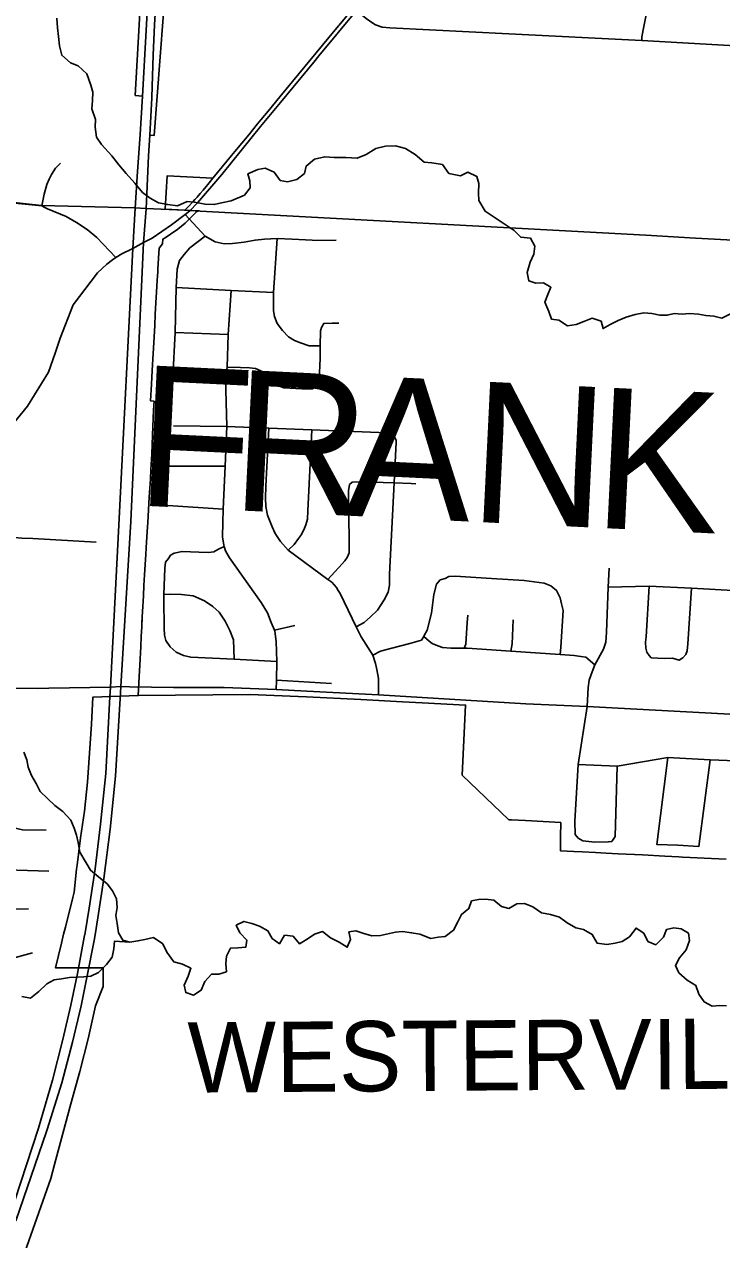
# Model space of a CAD drawing. Extents: x 114604 to 551442, y 316898 to 567001.
# Drawn here: x 213125 to 218091, y 442565 to 451213 of the extents above; entities that cross this region are included whole.
import ezdxf

# ---------------------------------------------------------------- set-up
doc = ezdxf.new("R2010")
doc.units = 0
for name, color, linetype in [('GE_P_Alignment_1000_Cardinal_Points', 7, 'Continuous'), ('GE_P_Alignment_100_Cardinal_Points', 7, 'Continuous'), ('GE_P_Alignment_100_Distances', 7, 'Continuous'), ('GE_P_Alignment_100_Stations', 7, 'Continuous'), ('GE_P_Alignment_500_Bearings', 7, 'Continuous'), ('GE_P_Alignment_500_Cardinal_Points', 7, 'Continuous'), ('GE_P_Alignment_500_Distances', 7, 'Continuous'), ('GE_P_Alignment_500_Stations', 7, 'Continuous'), ('PM_P_Cells', 7, 'Continuous'), ('RS_Raster1', 7, 'Continuous'), ('SH_Named_Boundary', 7, 'Continuous')]:
    doc.layers.add(name, color=color, linetype=linetype)

msp = doc.modelspace()

# ---------------------------------------------------------------- linework, layer by layer
at = {"layer": 'GE_P_Alignment_1000_Cardinal_Points'}
for points in [[(217522.2, 451097), (217522.8, 451124.2), (217536.1, 451198.4), (217575, 451384), (217658.7, 451801.1), (217667.9, 451856.1)], [(215489.9, 451311.7), (215559.6, 451255.6), (215599.2, 451227.2), (215626.8, 451209.1), (215674.5, 451192.9), (215729.2, 451187), (216576.1, 451146.4), (217522.2, 451097), (218313, 451053.3), (218814.7, 451025.8), (218875.3, 451023.6), (218967.4, 451018.5), (219038.7, 451011.8)], [(213249, 449921.9), (213267, 450004.4), (213285.6, 450074.1), (213301.3, 450112.5), (213318.6, 450144.5), (213346.8, 450190.4), (213382.8, 450224.7)], [(212988.6, 449947.2), (213009.5, 449946.2), (213249, 449921.9)]]:
    msp.add_lwpolyline(points, dxfattribs=at)
at = {"layer": 'GE_P_Alignment_100_Cardinal_Points'}
for p, q in [((214200.4, 449021.3), (214577.5, 449006)), ((214183.6, 448702.6), (214558.3, 448697.5)), ((214188.1, 448356.1), (214567.3, 448352.1)), ((214150.6, 448070), (214555.2, 448070.4)), ((214147.2, 447789.8), (214542, 447763.7)), ((214906.7, 446901.8), (215051.3, 446934.9)), ((214920.2, 446546.2), (215312.7, 446523.4))]:
    msp.add_line(p, q, dxfattribs=at)
for points in [[(211589.3, 446590), (211788.3, 446841.1), (212233.7, 447376.5), (212549.7, 447766.1), (213149, 448497), (213297.7, 448739.2), (213345.3, 448874.1), (213379.8, 448980.1), (213473, 449218.2), (213646.3, 449445.4), (213714.1, 449507.3), (213754.3, 449538.4), (213777, 449554.8), (213820.4, 449580), (213897.2, 449618.7), (213974.1, 449659.7), (213992.5, 449669.4), (214035.8, 449692.7), (214173.2, 449786.1), (214270.6, 449859.9), (214304.2, 449885.4)], [(214270.6, 449859.9), (214413.2, 449705.7), (214484.8, 449666.1), (214549.5, 449652), (214607.4, 449653.6), (214690.9, 449664.2), (214768.8, 449678.1), (214835.6, 449684.2), (214925.8, 449689.3), (215032.9, 449685.6), (215175.3, 449677.3)], [(214109, 448526.3), (214183.6, 448702.6), (214200.4, 449021.3), (214206.4, 449340.7), (214214, 449471.1), (214230.5, 449533.5), (214262.8, 449576.3), (214304.9, 449621.9), (214413.2, 449705.7)], [(215231.8, 448925.2), (215154.2, 448924.7), (215092.1, 448946.7), (215048.1, 448963.3), (215007.4, 448988.9), (214964.4, 449033.6), (214926.9, 449085.1), (214906.3, 449134.5), (214900.3, 449173.8), (214900.6, 449306), (214925.8, 449689.3)], [(215175.3, 449677.3), (215208.9, 449675.4), (215346.3, 449676.4)], [(214206.4, 449340.7), (214597.5, 449319.4), (214900.6, 449306)], [(214918.6, 446479.5), (214920.2, 446546.2), (214923.6, 446678.5), (214918.9, 446821.5), (214909.3, 446895.6), (214906.7, 446901.8), (214883.6, 446957.7), (214858, 447025.9), (214812.5, 447098.2), (214586.5, 447417.5), (214558.8, 447465.7), (214549.6, 447498.7), (214547, 447507.7), (214537.4, 447565.8), (214537.9, 447668), (214542, 447763.7), (214555.2, 448070.4), (214567.3, 448352.1), (214558.3, 448697.5), (214569.1, 448773), (214577.5, 449006), (214597.5, 449319.4)], [(214569.1, 448773), (214664.7, 448770.3), (214730, 448769.7), (214771.6, 448765.4), (214810, 448746.6), (214861, 448704.2), (214896.1, 448675.1), (214934.6, 448641.7), (214974, 448627.4), (215101.3, 448619.2), (215177.8, 448618.7), (215212.5, 448644.8), (215225.7, 448683.2), (215231.3, 448835.2), (215231.8, 448925.2), (215235.6, 449032.2), (215242.6, 449055), (215257.8, 449084.7), (215318.1, 449085.9), (215365, 449086.9)], [(214567.3, 448352.1), (214866.7, 448339.8), (215172.4, 448327.3), (215709.4, 448305.4), (215741.2, 448287.2), (215759.2, 448283.1)], [(215648.1, 446441.4), (215648.3, 446557.9), (215636.7, 446622.1), (215626.9, 446666.2), (215607.3, 446724.3), (215524.1, 446854.8), (215488.8, 446927.3), (215373.9, 447163.8), (215360.1, 447183.8), (215348.2, 447205.9), (215314.5, 447244.1), (215285.5, 447262.8), (215004.1, 447471.9), (214948.5, 447534), (214910.9, 447590.2), (214889.2, 447638.4), (214857.6, 447720.6), (214846, 447782.7), (214842.3, 447842.8), (214844.8, 447926.8), (214866.7, 448339.8)], [(215004.1, 447471.9), (215046.3, 447511.5), (215078.5, 447555.4), (215098.6, 447583.4), (215120.8, 447629.3), (215130.9, 447651.3), (215141, 447691.3), (215143.4, 447751.3), (215172.4, 448327.3)], [(215488.8, 446927.3), (215544.6, 446956.8), (215590.7, 446996.6), (215640.9, 447044.5), (215687.2, 447118.3), (215715.4, 447172.2), (215725.7, 447222.3), (215726.1, 447300.3), (215758.4, 447949.7), (215772.9, 448241), (215773, 448253), (215759.2, 448283.1)], [(215285.5, 447262.8), (215388.6, 447375.5), (215406.6, 447395.8), (215424.6, 447420.1), (215439.6, 447453.8), (215438.7, 447536), (215434.7, 447894.8), (215440, 447937.7), (215459, 447956), (215520.7, 447958.5), (215758.4, 447949.7), (215879.2, 447945.2), (215914.4, 447943.9)], [(212549.7, 447766.1), (212762.7, 447625), (212797.5, 447602.8), (212848.7, 447584), (212922.4, 447573.3), (213054.8, 447560.6), (213108, 447557.7), (213184.9, 447553.5), (213637.5, 447528.8)], [(214923.6, 446678.5), (214619.7, 446696.4), (214310.5, 446711.1), (214259.6, 446721.4), (214206.5, 446745.3), (214163.9, 446783.1), (214132.2, 446828.9), (214124.4, 446867), (214120.6, 446917.1), (214117.7, 447121.3), (214119.2, 447157.3), (214126.9, 447343.4), (214131.1, 447385.5), (214151.2, 447413.4), (214167.3, 447435.4), (214193.3, 447451.2), (214249.3, 447463), (214369.1, 447458.5), (214436.9, 447454.2), (214474.9, 447460), (214503, 447475.9), (214549.6, 447498.7)], [(215607.3, 446724.3), (215661.3, 446752.1), (215743.3, 446773.7), (215871.3, 446807.2), (215953.3, 446830.9), (215969.3, 446857.9), (215973.4, 446864.8), (215993.6, 446902.7), (216024.2, 447022.7), (216040.8, 447156.8), (216061.2, 447230.8), (216087.3, 447260.7), (216123.3, 447270.5), (216149.3, 447284.4), (216193.3, 447286.2), (216452.8, 447269.1), (216684.3, 447256), (216828, 447237.4), (216873.8, 447217.1), (216915.6, 447184.9), (216941.3, 447132.7), (216951, 447090.7), (216962.7, 447042.6), (216945.4, 446780.4), (216941.2, 446728.7)], [(217132.6, 446360.1), (217140.1, 446493.8), (217147.1, 446547.4), (217161.6, 446586.3), (217188.8, 446656.7), (217248.9, 446767.9), (217265.2, 446816), (217272.1, 446888), (217282.7, 447209.4), (217290.9, 447342.4)], [(217282.7, 447209.4), (217574.8, 447216.6), (217876.2, 447200.6), (218173.5, 447184.8), (218475.3, 447168.8), (218534.9, 447165.7), (218602.7, 447153.3), (218666.5, 447123), (218710.1, 447082.8), (218718.1, 447072.2), (218741.9, 447040.6), (218757.6, 446986.5), (218763.3, 446928.4), (218754.6, 446282.9)], [(217683.8, 446701.1), (217590, 446705.5), (217574.1, 446721.5), (217558.3, 446745.6), (217550.4, 446773.7), (217548.7, 446817.8), (217552.8, 446855.8), (217574.8, 447216.6)], [(217683.8, 446701.1), (217741.8, 446702.8), (217787.6, 446688.5), (217813.6, 446704.5), (217835.7, 446728.4), (217845.9, 446756.4), (217850.1, 446804.4), (217876.2, 447200.6)], [(214619.7, 446696.4), (214615.4, 446834.8), (214589.8, 446899), (214556.2, 446967.2), (214512.6, 447031.5), (214466.9, 447071.7), (214409.2, 447110), (214327.5, 447146.4), (214245.7, 447156.7), (214165.8, 447159.1), (214119.2, 447157.3)], [(216258.5, 446773.5), (216268.6, 446802.6), (216279.5, 446956.8), (216283.1, 447008.3)], [(216590.6, 446752.3), (216599.2, 446806.3), (216604.4, 446919.7), (216607, 446976.5)], [(215969.3, 446857.9), (216007.2, 446824.6), (216029, 446806.5), (216068.9, 446790.3), (216102.8, 446780.1), (216162.7, 446773.9), (216258.5, 446773.5), (216278.4, 446773.4), (216590.6, 446752.3), (216941.2, 446728.7), (217041, 446721.9), (217088.9, 446715.7), (217124.8, 446709.5), (217188.8, 446656.7)], [(217188, 445394.9), (217101.9, 445402.7), (217069.9, 445422.7), (217047.8, 445448.7), (217045.5, 445542.8), (217070.2, 445945.7), (217132.6, 446360.1)], [(219324.9, 444806.1), (219101.6, 445210.1), (218912.9, 445451.2), (218893.9, 445483.9), (218850.4, 445653.2), (218788.7, 445752.4), (218718.1, 445820.2), (218614.1, 445895.2), (218517.8, 445936.9), (218469.7, 445949.5), (218312.7, 445966.8), (218009.8, 445979.4), (217706.9, 445995.7), (217346.4, 445934.8), (217070.2, 445945.7)], [(217780.1, 445372.5), (217630.1, 445376.2), (217706.9, 445995.7)], [(217780.1, 445372.5), (217928.2, 445363), (218009.8, 445979.4)], [(217188, 445394.9), (217284, 445395.2), (217308, 445399.3), (217331.9, 445435.4), (217346.4, 445934.8)], [(212970.6, 445535), (213041.2, 445498.5), (213111.6, 445482.4), (213281.9, 445479.9)], [(212716.8, 445322.3), (212759.9, 445246.7), (212789.8, 445215.5), (212843.5, 445202.9), (213300.6, 445187.7)], [(211994.5, 444946.4), (212203.9, 444936.4), (212321.1, 444933.8), (212495.8, 444928.4), (212799.4, 444913.9), (213155.4, 444920.6)], [(212203.9, 444936.4), (212200.2, 444847), (212188.7, 444749.7), (212168.4, 444678.4), (212151.5, 444614), (212149.1, 444593.6), (212150.1, 444573.2), (212159.8, 444543.8), (212182.6, 444512.7), (212288.3, 444458.8), (212364.4, 444426.1), (212407, 444419), (212473.5, 444432.4), (212567.6, 444472), (212685.7, 444511.7), (212807.7, 444531), (212927.8, 444552.3), (213011, 444560.2), (213182.7, 444607.7)]]:
    msp.add_lwpolyline(points, dxfattribs=at)
at = {"layer": 'GE_P_Alignment_100_Stations'}
for points in [[(215456.5, 451315.2), (215367.5, 451207.5), (215363.6, 451202.8), (215293.8, 451118.4), (214945.7, 450697.5), (214861.4, 450595.6), (214810.2, 450533.6), (214786.4, 450504.5), (214723.9, 450427.9), (214625, 450307.8), (214600.9, 450278.7), (214468.1, 450117.7), (214142.2, 450134.2), (214129.2, 449897.3), (214268.7, 449890.8), (214370.5, 449885.2), (214354.6, 449881), (214332.5, 449859.9), (214271.2, 449798), (214218.6, 449756), (214167.4, 449719.6), (214127.8, 449694.3), (214112.5, 449684.8), (214110.3, 449651), (214084.7, 449620.3), (214082.7, 449584.9), (214076.5, 449474), (214075.2, 449451.4), (214071.8, 449391), (214067.2, 449310.5), (214062.8, 449232), (214058.2, 449150.4), (214053.7, 449071.3), (214049.2, 448990.3), (214044.6, 448910.1), (214040.2, 448831.5), (214035.7, 448751), (214030.1, 448652.3), (214023.5, 448535.3), (214049.2, 448530.8), (214046.3, 448467.2), (214038.3, 448289.7), (214035.3, 448223.6), (214032.3, 448157.6), (214027.1, 448042.3), (214023.3, 447979.1), (214019.3, 447913), (214015.4, 447849), (214004.5, 447668.9), (214000.6, 447604.6), (213993.6, 447488.6), (213990.6, 447440.1), (213986.4, 447370.3), (213981.9, 447297), (213977.3, 447221.3), (213973.3, 447146.4), (213969.2, 447070.9), (213965.2, 446996.9), (213961.4, 446925.8), (213957.9, 446856.8), (213954.3, 446786.8), (213947.5, 446653.2), (213943.4, 446572.7), (213936.6, 446436.4), (213613.6, 446426.1), (213603.3, 446234.4), (213590.5, 446027.9), (213574.1, 445821.6), (213554.2, 445615.7), (213526.2, 445423.7), (213513.4, 445327.2), (213501.3, 445231.2), (213497.8, 445201.1), (213479.4, 445038.4), (213469.7, 444999.7), (213417.5, 444789.5), (213405.1, 444740.1), (213389.7, 444674.7), (213348.3, 444498.7), (213685.8, 444499.6), (213685.7, 444448.3), (213686.3, 444367.4), (213632, 444229.9), (213579.3, 443995.8), (213521, 443763), (213457.1, 443531.6), (213367.2, 443198), (213341, 443100.7), (213313.8, 443000), (213044.7, 442235.3)], [(218124, 445273.8), (217965.4, 445280.9), (217866.3, 445285.4), (217813, 445287.8), (217786.7, 445289.2), (217686.4, 445294.4), (217527.4, 445302.7), (217354.6, 445311.7), (217268.2, 445316.2), (217191.7, 445320.2), (217099.5, 445325), (217037.9, 445328.2), (216942.8, 445333), (216944.2, 445433), (216945.6, 445533.3), (216694.6, 445547.1), (216594.3, 445552.6), (216576.3, 445553.6), (216242.4, 445871.5), (216252.2, 446069.9), (216267, 446369.2), (215958.4, 446385.3), (215817.3, 446392.6), (215520.5, 446408.1), (215135.3, 446428.2), (215076, 446431.3), (214733.9, 446445.2), (213936.6, 446436.4), (213943.4, 446572.7), (213947.5, 446653.2), (213954.3, 446786.8), (213957.9, 446856.8), (213961.4, 446925.8), (213962.7, 446950.5), (213965.2, 446996.9), (213969.2, 447070.9), (213973.3, 447146.4), (213977.3, 447221.3), (213981.9, 447297), (213986.4, 447370.3), (213990.6, 447440.1), (213993.6, 447488.6), (214000.6, 447604.6), (214004.5, 447668.9), (214015.4, 447849), (214019.3, 447913), (214023.3, 447979.1), (214027.1, 448042.3), (214032.3, 448157.6), (214035.3, 448223.6), (214038.3, 448289.7), (214046.3, 448467.2), (214049.2, 448530.8), (214023.5, 448535.3), (214030.1, 448652.3), (214035.7, 448751), (214040.2, 448831.5), (214044.6, 448910.1), (214049.2, 448990.3), (214053.7, 449071.3), (214058.2, 449150.4), (214062.8, 449232), (214067.2, 449310.5), (214071.8, 449391), (214075.2, 449451.4), (214076.5, 449474), (214082.7, 449584.9), (214084.7, 449620.3), (214110.3, 449651), (214112.5, 449684.8), (214127.8, 449694.3), (214167.4, 449719.6), (214218.6, 449756), (214271.2, 449798), (214332.5, 449859.9), (214354.6, 449881), (214370.5, 449885.2), (214308.2, 449888.7), (214268.7, 449890.8), (214294.6, 449917.8), (214325.7, 449951), (214340.5, 449967), (214355.7, 449983.9), (214377.3, 450008.4), (214398.6, 450033.1), (214419.6, 450058.1), (214432.2, 450073.4), (214451.5, 450097.2), (214458.3, 450105.9), (214468.1, 450117.7), (214600.9, 450278.7), (214625, 450307.8), (214723.9, 450427.9), (214786.4, 450504.5), (214810.2, 450533.6), (214861.4, 450595.6), (214945.7, 450697.5), (215293.8, 451118.4), (215363.6, 451202.8), (215367.5, 451207.5), (215456.5, 451315.2)]]:
    msp.add_lwpolyline(points, dxfattribs=at)
at = {"layer": 'GE_P_Alignment_500_Bearings'}
msp.add_line((214949.8, 450658), (215186, 450944.2), dxfattribs=at)
for points in [[(215186, 450944.2), (215223.1, 450989.1), (215489.9, 451311.7), (215589.8, 451432.9)], [(214304.2, 449885.4), (214359.3, 449941.9), (214532.5, 450143.6), (214808.1, 450486.2), (214949.8, 450658)], [(212988.6, 449947.2), (213009.5, 449946.2), (213249, 449921.9)], [(213249, 449921.9), (213266.9, 449912.7), (213289.3, 449901.3), (213423.9, 449845.5), (213497.4, 449804.1), (213571.8, 449753.7), (213642.2, 449695.3), (213777, 449554.8)], [(212682.4, 446493.5), (212730.3, 446496), (212879.6, 446491.8), (213027.8, 446489.1), (213216.7, 446488.4), (213300.3, 446489.9)], [(213300.3, 446489.9), (213739, 446497.9), (213812.2, 446500.4), (213874.9, 446499.2)], [(213874.9, 446499.2), (214188.2, 446493.3), (214501.2, 446493.7)], [(214501.2, 446493.7), (214548.1, 446493.8), (214918.6, 446479.5), (215136.7, 446467.3), (215648.1, 446441.4), (216696.4, 446378.1), (217132.6, 446360.1), (218326.9, 446295.6), (218754.6, 446282.9), (219643.8, 446238.7), (219931.3, 446221.2), (220491, 446201.8)]]:
    msp.add_lwpolyline(points, dxfattribs=at)
at = {"layer": 'GE_P_Alignment_500_Cardinal_Points'}
for points in [[(214018.5, 450424.3), (214050.8, 450423.2), (214113.1, 451261.2), (214151.2, 452506.5), (214172.6, 452898.5), (214213.2, 453617.7), (214271.1, 453610.1)], [(213966.8, 451630.7), (213915.8, 450706.8), (213966.8, 450702.5)]]:
    msp.add_lwpolyline(points, dxfattribs=at)
at = {"layer": 'GE_P_Alignment_500_Distances'}
for points in [[(220889.3, 453866.4), (220716.1, 450708.4), (220655.7, 449562.7), (219651.8, 449605.7), (218217.6, 449675.7), (217904.2, 449690.8), (217550, 449712.2), (214376.7, 449884.2), (214303.1, 449888.2), (214265.2, 449890), (213991.8, 449902.3), (213913, 449907), (213247.8, 449924.7), (213008.4, 449949)], [(213008.4, 449949), (213247.8, 449924.7), (213913, 449907), (213991.8, 449902.3), (214265.2, 449890), (214303.1, 449888.2), (214376.7, 449884.2), (217550, 449712.2), (217904.2, 449690.8), (218217.6, 449675.7), (219651.8, 449605.7), (220655.7, 449562.7), (220559.1, 447635.1), (220518.7, 447071.7), (220475.6, 446371.2), (220489.8, 446204.6), (220390.2, 444377.6), (220214.5, 441051.4)]]:
    msp.add_lwpolyline(points, dxfattribs=at)
at = {"layer": 'GE_P_Alignment_500_Stations'}
for points in [[(214032.7, 450689.7), (214032.9, 450695), (214042.6, 450994.1), (214053.5, 451209.8), (214064.6, 451403), (214083.1, 451765.7), (214101.3, 452094.2), (214113.9, 452337.3), (214119.1, 452433.2)], [(213914.2, 449904.1), (213930.8, 450166.3), (213950.2, 450429), (213966.8, 450702.5), (214003.6, 451339)], [(213993, 449899.5), (213995.3, 449952.1), (214009.6, 450278.3), (214018.5, 450424.3), (214032.7, 450689.7)], [(213735.2, 446428.9), (213739, 446497.9), (213800.9, 447696.8), (213897.2, 449618.7), (213914.2, 449904.1)], [(213807.2, 446416.3), (213812.2, 446500.4), (213884.8, 447675.2), (213974.1, 449659.7), (213993, 449899.5)], [(213558, 444749.6), (213588.2, 444925.1), (213629, 445203.3), (213668.4, 445522.1), (213705.2, 445882.5), (213735.2, 446428.9)], [(213629.7, 444735.5), (213648.2, 444854.7), (213692.4, 445135.3), (213737.3, 445487.6), (213774, 445864.3), (213807.2, 446416.3)], [(213016, 442713.1), (213225.5, 443359), (213327.2, 443701.4), (213400.4, 443990.3), (213456.5, 444233.9), (213504.7, 444460.1), (213552.6, 444718.7), (213558, 444749.6)], [(213287.3, 443350.5), (213393, 443681.8), (213468.7, 443971.4), (213529.1, 444229), (213569.4, 444429.9), (213623.2, 444694), (213629.7, 444735.5)], [(213066.1, 442700.1), (213282.5, 443335.4), (213287.3, 443350.5)]]:
    msp.add_lwpolyline(points, dxfattribs=at)
at = {"layer": 'PM_P_Cells'}
for points in [[(216613.1, 449746.1), (216406.5, 449883), (216361.9, 449960.6), (216359.5, 450012.7), (216360.9, 450080.8), (216348.5, 450130.7), (216284.3, 450162.2), (216230.6, 450135.7), (216148.5, 450151), (216102, 450216.6), (216028, 450228), (215972, 450233.5), (215907.6, 450287), (215839.3, 450330.4), (215767.3, 450347.8), (215697.3, 450347.2), (215629.5, 450330.6), (215560, 450287.9), (215496.2, 450261.3), (215414.3, 450266.6), (215332.4, 450265.9), (215264.4, 450271.3), (215190.6, 450254.6), (215133.1, 450204.1), (215119.5, 450151.9), (215065.9, 450109.4), (215000.1, 450092.8), (214948.1, 450102.3), (214905.6, 450162), (214841.5, 450189.5), (214787.6, 450179), (214717.9, 450150.3), (214732.3, 450100.4), (214734.7, 450050.4), (214693.2, 449998), (214597.6, 449957.1), (214529.8, 449942.5), (214478, 449930), (214412, 449933.4), (214336, 449946.8), (214284, 449952.3), (214216.3, 449921.7), (214146.3, 449931.1), (214080.3, 449942.5), (214022, 449976), (213967.7, 450017.6), (213911.3, 450083.1), (213850.8, 450150.7), (213798.3, 450214.3), (213747.8, 450277.9), (213675.2, 450357.3), (213638.8, 450411.1), (213630.2, 450481.1), (213631.8, 450537.1), (213607.2, 450613), (213610.7, 450671.1), (213614.2, 450731.2), (213599.8, 450781.1), (213571.1, 450861), (213508.7, 450918.5), (213454.6, 450938), (213392.2, 450993.5), (213375.7, 451059.4), (213369.1, 451127.4), (213360.6, 451187.4), (213356.1, 451257.4)], [(218153.2, 449152.8), (218091.3, 449122.7), (218035.3, 449136.7), (217979.4, 449140.7), (217925.5, 449150.7), (217861.5, 449154.7), (217809.6, 449150.7), (217753.7, 449156.7), (217703.8, 449142.6), (217649.8, 449144.6), (217593.9, 449154.6), (217538, 449160.6), (217474.1, 449148.5), (217412.2, 449128.5), (217354.2, 449106.5), (217296.4, 449076.4), (217246.4, 449048.3), (217232.4, 449100.4), (217168.5, 449122.4), (217110.6, 449098.3), (217054.7, 449076.3), (216992.7, 449068.3), (216930.8, 449108.3), (216878.8, 449116.3), (216860.8, 449170.3), (216832.8, 449236.4), (216852.7, 449290.5), (216874.6, 449342.5), (216822.7, 449374.6), (216768.7, 449370.5), (216716.8, 449388.5), (216706.7, 449446.6), (216726.6, 449520.7), (216754.5, 449576.8), (216760.5, 449634.9), (216730.5, 449690.9), (216660, 449697.6), (216613.1, 449746.1)], [(213877.8, 444681.9), (213825.8, 444696.1), (213795.9, 444748.2), (213786, 444814.4), (213778.1, 444872.6), (213786.2, 444928.7), (213782.3, 444990.9), (213754.4, 445047.1), (213714.5, 445097.3), (213652.5, 445147.5), (213596.6, 445193.7), (213566.6, 445247.9), (213520.7, 445322.2), (213508.9, 445390.4), (213497, 445444.6), (213481, 445494.7), (213457.1, 445550.9), (213399.2, 445613.2), (213343.2, 445655.4), (213289.3, 445705.6), (213237.4, 445753.9), (213209.4, 445812.1), (213177.5, 445868.3), (213153.6, 445926.5), (213143.7, 445980.6), (213121.8, 446034.8)], [(218125.5, 444229.8), (218075.4, 444231.9), (218023.4, 444226), (217967.4, 444258.2), (217927.5, 444312.4), (217907.6, 444374.6), (217845.6, 444412.8), (217785.7, 444465.1), (217761.8, 444517.3), (217791.9, 444571.3), (217838, 444627.4), (217862.1, 444693.5), (217854.2, 444747.6), (217802.3, 444777.8), (217750.2, 444783.9), (217698.2, 444772), (217676.1, 444717.9), (217621.9, 444663.9), (217566, 444688.1), (217538, 444746.3), (217482.1, 444782.5), (217435.9, 444720.5), (217381.9, 444686.5), (217331.8, 444674.6), (217273.8, 444666.7), (217205.7, 444674.8), (217169.8, 444737.1), (217107.9, 444773.3), (217051.9, 444785.4), (216991.9, 444819.7), (216935.9, 444859.9), (216871.9, 444880.1), (216807.9, 444890.2), (216745.9, 444934.5), (216685.9, 444956.7), (216631.9, 444954.8), (216575.8, 444922.8), (216523.8, 444936.9), (216467.9, 444981.2), (216409.8, 444987.3), (216359.8, 444985.4), (216309.8, 444975.5), (216289.6, 444921.4), (216239.5, 444879.4), (216211.4, 444827.3), (216181.3, 444767.3), (216121.2, 444723.3), (216071.2, 444717.4), (216019.1, 444707.5), (215941.1, 444739.7), (215883.1, 444749.8), (215819.1, 444758), (215769.1, 444754.1), (215660.9, 444730.3), (215600.9, 444728.4), (215542.9, 444744.5), (215486.9, 444762.7), (215436.9, 444754.8), (215448.8, 444700.6), (215424.7, 444646.6), (215366.7, 444682.8), (215306.7, 444713), (215248.8, 444757.2), (215192.7, 444739.3), (215140.6, 444703.3), (215084.5, 444671.3), (215038.6, 444725.6), (214978.6, 444731.7), (214942.4, 444671.7), (214890.5, 444707.8), (214858.5, 444762), (214800.6, 444796.2), (214744.6, 444816.4), (214688.6, 444830.6), (214634.5, 444802.6), (214660.4, 444748.4), (214710.3, 444696.2), (214702.2, 444646.1), (214646.2, 444642.2), (214594.2, 444640.3), (214564.1, 444582.2), (214560, 444530.1), (214563.9, 444472), (214509.8, 444454), (214457.8, 444454.1), (214411.6, 444402.1), (214385.5, 444340), (214329.4, 444306.1), (214275.4, 444324.2), (214263.5, 444376.4), (214291.6, 444440.4), (214311.7, 444496.5), (214251.8, 444526.8), (214189.8, 444542.9), (214139.9, 444611.2), (214111.9, 444669.4), (214046, 444715.6), (213983.9, 444701.7), (213933.9, 444691.8), (213877.8, 444681.9)], [(213877.8, 444681.9), (213767.8, 444690.2), (213763.7, 444634), (213751.6, 444575.9), (213709.4, 444523.9), (213653.3, 444465.9), (213599.2, 444439.9), (213549.2, 444436), (213499.2, 444434.1), (213447.1, 444432.2), (213391.1, 444422.3), (213339, 444414.4), (213285, 444386.4), (213228.8, 444332.4), (213168.7, 444284.4), (213108.7, 444296.6)]]:
    msp.add_lwpolyline(points, dxfattribs=at)
at = {"layer": 'RS_Raster1'}
for points in [[(213008.4, 449949), (213247.8, 449924.7), (213913, 449907), (213991.8, 449902.3), (214265.2, 449890), (214303.1, 449888.2), (214376.7, 449884.2), (217550, 449712.2), (217904.2, 449690.8), (218217.6, 449675.7), (219651.8, 449605.7), (220655.7, 449562.7), (222744, 449467.5), (224855.9, 449362.8)], [(224855.9, 449362.8), (222744, 449467.5), (220655.7, 449562.7), (219651.8, 449605.7), (218217.6, 449675.7), (217904.2, 449690.8), (217550, 449712.2), (214376.7, 449884.2), (214303.1, 449888.2), (214265.2, 449890), (213991.8, 449902.3), (213913, 449907), (213247.8, 449924.7), (213008.4, 449949)]]:
    msp.add_lwpolyline(points, dxfattribs=at)

# ---------------------------------------------------------------- texts
at = {"layer": 'GE_P_Alignment_100_Distances'}
for s, rotation, p in [('F', 357.22211, (213911.2, 447790.7)), ('R', 357.22198, (214588, 447757.8)), ('A', 357.2219, (215401.1, 447718.4)), ('N', 357.2222, (216284.5, 447675.5)), ('K', 357.22223, (217167.8, 447632.6))]:
    msp.add_text(s, height=1000, rotation=rotation, dxfattribs=at).set_placement(p)
at = {"layer": 'SH_Named_Boundary'}
msp.add_text('WESTERVILLE', height=500.013, rotation=0.41422, dxfattribs=at).set_placement((214289.4, 443611.6))

doc.saveas('drawing.dxf')
